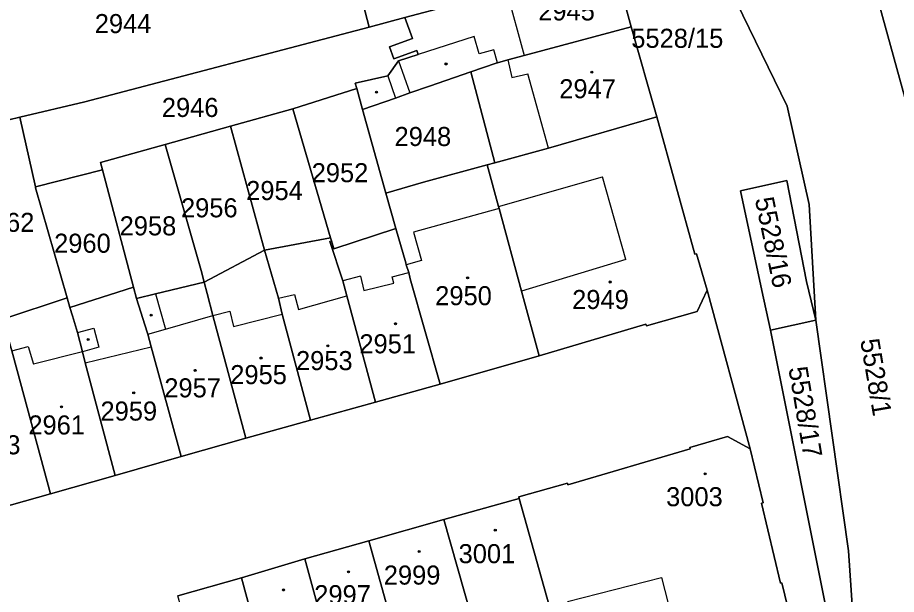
# Model space of a CAD drawing. Extents: x -596233 to -595156, y -1161235 to -1159375.
# Drawn here: x -595463.9 to -595385.4, y -1160708.7 to -1160657.3 of the extents above; entities that cross this region are included whole.
import ezdxf

# ---------------------------------------------------------------- set-up
doc = ezdxf.new("R2010")
doc.units = 0
for name, color, linetype in [('KN_CAR_KR', 7, 'Continuous'), ('KN_KULTURY', 7, 'Continuous'), ('KN_PARC_CIS_POZ', 7, 'Continuous'), ('KN_PARC_CIS_STAV', 7, 'Continuous'), ('KN_PARC_PLOCHA', 7, 'Continuous'), ('parcely_l', 7, 'Continuous')]:
    doc.layers.add(name, color=color, linetype=linetype)

msp = doc.modelspace()

# ---------------------------------------------------------------- linework, layer by layer
at = {"layer": 'KN_CAR_KR'}
for points in [[(-595420.24, -1160654.87), (-595418.65, -1160660.67)], [(-595423.13, -1160658.96), (-595428.12, -1160660.58)], [(-595422.68, -1160660.53), (-595423.13, -1160658.96)], [(-595421.36, -1160660.15), (-595422.68, -1160660.53)], [(-595421.02, -1160661.31), (-595421.36, -1160660.15)], [(-595429.86, -1160661.15), (-595428.87, -1160664.01)], [(-595420.1, -1160661.06), (-595419.75, -1160662.63)], [(-595419.75, -1160662.63), (-595418.31, -1160662.3)], [(-595416.49, -1160668.92), (-595418.31, -1160662.3)], [(-595430.84, -1160662.48), (-595430.15, -1160664.46)], [(-595420.94, -1160674.14), (-595411.65, -1160671.49)], [(-595409.56, -1160678.86), (-595411.65, -1160671.49)], [(-595420.89, -1160674.32), (-595428.52, -1160676.42)], [(-595428.52, -1160676.42), (-595427.82, -1160678.96)], [(-595427.82, -1160678.96), (-595429.18, -1160679.33)], [(-595409.56, -1160678.86), (-595418.88, -1160681.69)], [(-595433.28, -1160680.36), (-595434.85, -1160680.77)], [(-595433.28, -1160680.36), (-595432.96, -1160681.64)], [(-595430.43, -1160680.41), (-595428.96, -1160680.03)], [(-595430.29, -1160680.96), (-595430.43, -1160680.41)], [(-595432.96, -1160681.64), (-595430.29, -1160680.96)], [(-595451.57, -1160681.93), (-595450.69, -1160685.07)], [(-595440.59, -1160682.32), (-595439.17, -1160681.98)], [(-595439.17, -1160681.98), (-595438.79, -1160683.33)], [(-595438.79, -1160683.33), (-595434.49, -1160682.1)], [(-595446.44, -1160683.85), (-595444.95, -1160683.46)], [(-595444.95, -1160683.46), (-595444.6, -1160684.85)], [(-595450.69, -1160685.07), (-595446.44, -1160683.85)], [(-595444.6, -1160684.85), (-595440.27, -1160683.75)], [(-595458.54, -1160685.37), (-595457.09, -1160684.99)], [(-595457.09, -1160684.99), (-595456.63, -1160686.67)], [(-595452.27, -1160685.51), (-595450.69, -1160685.07)], [(-595464.39, -1160687.01), (-595462.93, -1160686.62)], [(-595462.93, -1160686.62), (-595462.46, -1160688.21)], [(-595456.63, -1160686.67), (-595458.1, -1160687.1)], [(-595457.85, -1160688.07), (-595451.96, -1160686.65)], [(-595458.1, -1160687.1), (-595462.46, -1160688.21)], [(-595414.79, -1160709.38), (-595406.39, -1160707.22)], [(-595406.39, -1160707.22), (-595404.83, -1160713.27)]]:
    msp.add_lwpolyline(points, dxfattribs=at)
at = {"layer": 'KN_KULTURY'}
for centre, radius in [((-595425.63, -1160661.42), 0.09), ((-595425.63, -1160661.42), 0.0398), ((-595412.61, -1160662.16), 0.09), ((-595412.61, -1160662.16), 0.0398), ((-595431.83, -1160663.93), 0.09), ((-595431.83, -1160663.93), 0.0398), ((-595423.7, -1160680.49), 0.09), ((-595423.7, -1160680.49), 0.0398), ((-595410.98, -1160680.87), 0.09), ((-595410.98, -1160680.87), 0.0398), ((-595451.96, -1160683.82), 0.09), ((-595451.96, -1160683.82), 0.0398), ((-595430.14, -1160684.59), 0.09), ((-595430.14, -1160684.59), 0.0398), ((-595457.59, -1160685.99), 0.09), ((-595457.59, -1160685.99), 0.0398), ((-595436.18, -1160686.56), 0.09), ((-595436.18, -1160686.56), 0.0398), ((-595442.15, -1160687.65), 0.09), ((-595442.15, -1160687.65), 0.0398), ((-595448.03, -1160688.75), 0.09), ((-595448.03, -1160688.75), 0.0398), ((-595453.52, -1160690.76), 0.09), ((-595453.52, -1160690.76), 0.0398), ((-595459.96, -1160692), 0.09), ((-595459.96, -1160692), 0.0398), ((-595402.49, -1160697.97), 0.09), ((-595402.49, -1160697.97), 0.0398), ((-595421.23, -1160703.01), 0.09), ((-595421.23, -1160703.01), 0.0398), ((-595428.02, -1160704.9), 0.09), ((-595428.02, -1160704.9), 0.0398), ((-595434.33, -1160706.72), 0.09), ((-595434.33, -1160706.72), 0.0398), ((-595440.14, -1160708.34), 0.09), ((-595440.14, -1160708.34), 0.0398)]:
    msp.add_circle(centre, radius, dxfattribs=at)
at = {"layer": 'KN_PARC_PLOCHA'}
for points in [[(-595372.46, -1160708.61), (-595394.62, -1160628.27), (-595399.34, -1160612.47), (-595409.37, -1160584.4), (-595416.28, -1160564.16), (-595427.75, -1160533.04), (-595463.86, -1160442.98)], [(-595463.86, -1160442.98), (-595427.75, -1160533.04), (-595416.28, -1160564.16), (-595409.37, -1160584.4), (-595399.34, -1160612.47), (-595394.62, -1160628.27), (-595372.46, -1160708.61)], [(-595385.27, -1160855.8), (-595388.63, -1160877.73), (-595389.33, -1160883.29), (-595389.54, -1160885.94), (-595388.59, -1160825.27), (-595388.08, -1160802.06), (-595387.96, -1160786.32), (-595383.76, -1160756.43), (-595388.71, -1160735.78), (-595388.44, -1160723.29), (-595389.68, -1160704.86), (-595392.6, -1160684.27), (-595393.2, -1160673.97), (-595395.18, -1160665.2), (-595403.64, -1160647.76)], [(-595403.64, -1160647.76), (-595395.18, -1160665.2), (-595393.2, -1160673.97), (-595392.6, -1160684.27), (-595393.44, -1160680.83), (-595395.2, -1160671.83), (-595399.33, -1160672.73), (-595397.42, -1160681.62), (-595396.64, -1160685.18), (-595391.3, -1160711.95)], [(-595394.56, -1160712.11), (-595395.63, -1160707.69), (-595395.76, -1160707.72), (-595397.46, -1160700.61), (-595397.32, -1160700.58), (-595398.46, -1160695.74), (-595402.3, -1160681.61), (-595403.26, -1160678.36), (-595403.42, -1160678.4), (-595406.81, -1160666.14), (-595409.09, -1160658.11), (-595410.68, -1160652.32)], [(-595466.77, -1160701.41), (-595460.96, -1160699.76), (-595455.19, -1160698.12), (-595449.28, -1160696.42), (-595443.5, -1160694.8), (-595437.72, -1160693.19), (-595431.93, -1160691.59), (-595426.14, -1160689.98), (-595417.3, -1160687.45), (-595407.78, -1160684.64), (-595407.74, -1160684.78), (-595403.21, -1160683.49), (-595402.3, -1160681.61), (-595398.46, -1160695.74), (-595400.5, -1160694.65), (-595403.87, -1160695.62), (-595403.84, -1160695.75), (-595414.75, -1160698.95), (-595414.78, -1160698.81), (-595419.13, -1160700.03), (-595419.09, -1160700.18), (-595425.84, -1160702.04), (-595432.53, -1160703.95), (-595438.23, -1160705.56), (-595443.88, -1160707.25), (-595449.59, -1160708.86)]]:
    msp.add_lwpolyline(points, dxfattribs=at)
for points in [[(-595410.68, -1160652.32), (-595420.24, -1160654.87), (-595421.22, -1160655.13), (-595425.22, -1160656.2), (-595429.3, -1160657.29), (-595432.49, -1160658.14), (-595433.77, -1160653.19), (-595436.71, -1160653.95), (-595437.21, -1160651.99), (-595434.27, -1160651.23), (-595435.56, -1160646.23), (-595428.51, -1160644.26), (-595428.1, -1160644.14), (-595425.24, -1160643.34), (-595414.02, -1160640.21)], [(-595432.49, -1160658.14), (-595457.87, -1160664.79), (-595463.69, -1160666.18), (-595469.62, -1160667.59), (-595472.18, -1160668.23), (-595474.68, -1160659.41), (-595475.17, -1160657.69), (-595475.29, -1160657.28), (-595435.56, -1160646.23), (-595434.27, -1160651.23), (-595437.21, -1160651.99), (-595436.71, -1160653.95), (-595433.77, -1160653.19)], [(-595409.09, -1160658.11), (-595418.65, -1160660.67), (-595420.1, -1160661.06), (-595421.02, -1160661.31), (-595421.14, -1160661.34), (-595423.41, -1160662.12), (-595427.11, -1160663.4), (-595428.87, -1160664.01), (-595430.15, -1160664.46), (-595433.08, -1160665.48), (-595433.6, -1160663.61), (-595433.73, -1160663.13), (-595430.84, -1160662.48), (-595429.86, -1160661.15), (-595428.12, -1160660.58), (-595428.25, -1160660.23), (-595430.29, -1160660.96), (-595430.67, -1160659.88), (-595428.63, -1160659.15), (-595429.3, -1160657.29), (-595425.22, -1160656.2), (-595421.22, -1160655.13), (-595420.24, -1160654.87), (-595410.68, -1160652.32)], [(-595433.6, -1160663.61), (-595439.31, -1160665.43), (-595444.87, -1160666.96), (-595450.71, -1160668.6), (-595456.48, -1160670.21), (-595456.31, -1160670.86), (-595462.3, -1160672.37), (-595463.69, -1160666.18), (-595457.87, -1160664.79), (-595432.49, -1160658.14), (-595429.3, -1160657.29), (-595428.63, -1160659.15), (-595430.67, -1160659.88), (-595430.29, -1160660.96), (-595428.25, -1160660.23), (-595428.12, -1160660.58), (-595429.86, -1160661.15), (-595430.84, -1160662.48), (-595433.73, -1160663.13)], [(-595406.81, -1160666.14), (-595416.49, -1160668.92), (-595421.28, -1160670.24), (-595423.41, -1160662.12), (-595421.14, -1160661.34), (-595421.02, -1160661.31), (-595420.1, -1160661.06), (-595418.65, -1160660.67), (-595409.09, -1160658.11)], [(-595421.28, -1160670.24), (-595421.95, -1160670.43), (-595427.65, -1160671.95), (-595431.01, -1160672.95), (-595433.08, -1160665.48), (-595430.15, -1160664.46), (-595428.87, -1160664.01), (-595427.11, -1160663.4), (-595423.41, -1160662.12)], [(-595433.08, -1160665.48), (-595431.01, -1160672.95), (-595430.11, -1160676.1), (-595435.64, -1160677.91), (-595435.87, -1160677.2), (-595435.96, -1160676.92), (-595439.31, -1160665.43), (-595433.6, -1160663.61)], [(-595435.96, -1160676.92), (-595441.85, -1160678.03), (-595444.87, -1160666.96), (-595439.31, -1160665.43)], [(-595462.3, -1160672.37), (-595462.28, -1160672.47), (-595459.46, -1160682.29), (-595465.21, -1160684.18), (-595468.22, -1160673.81), (-595469.62, -1160667.59), (-595463.69, -1160666.18)], [(-595402.3, -1160681.61), (-595403.21, -1160683.49), (-595407.74, -1160684.78), (-595407.78, -1160684.64), (-595417.3, -1160687.45), (-595418.88, -1160681.69), (-595420.89, -1160674.32), (-595420.94, -1160674.14), (-595421.95, -1160670.43), (-595421.28, -1160670.24), (-595416.49, -1160668.92), (-595406.81, -1160666.14), (-595403.42, -1160678.4), (-595403.26, -1160678.36)], [(-595441.85, -1160678.03), (-595447.23, -1160680.87), (-595447.49, -1160679.83), (-595450.71, -1160668.6), (-595444.87, -1160666.96)], [(-595447.23, -1160680.87), (-595451.57, -1160681.93), (-595453.28, -1160682.35), (-595453.55, -1160681.34), (-595456.31, -1160670.86), (-595456.48, -1160670.21), (-595450.71, -1160668.6), (-595447.49, -1160679.83)], [(-595453.55, -1160681.34), (-595459.21, -1160683.15), (-595459.46, -1160682.29), (-595462.28, -1160672.47), (-595462.3, -1160672.37), (-595456.31, -1160670.86)], [(-595417.3, -1160687.45), (-595426.14, -1160689.98), (-595428.82, -1160680.59), (-595428.96, -1160680.03), (-595429.18, -1160679.33), (-595429.23, -1160679.17), (-595430.11, -1160676.1), (-595431.01, -1160672.95), (-595427.65, -1160671.95), (-595421.95, -1160670.43), (-595420.94, -1160674.14), (-595420.89, -1160674.32), (-595418.88, -1160681.69)], [(-595392.6, -1160684.27), (-595396.64, -1160685.18), (-595397.42, -1160681.62), (-595399.33, -1160672.73), (-595395.2, -1160671.83), (-595393.44, -1160680.83)], [(-595426.14, -1160689.98), (-595431.93, -1160691.59), (-595434.49, -1160682.1), (-595434.85, -1160680.77), (-595436.01, -1160677.25), (-595435.87, -1160677.2), (-595435.64, -1160677.91), (-595430.11, -1160676.1), (-595429.23, -1160679.17), (-595429.18, -1160679.33), (-595428.96, -1160680.03), (-595428.82, -1160680.59)], [(-595435.87, -1160677.2), (-595436.01, -1160677.25), (-595434.85, -1160680.77), (-595434.49, -1160682.1), (-595431.93, -1160691.59), (-595437.72, -1160693.19), (-595440.27, -1160683.75), (-595440.59, -1160682.32), (-595441.85, -1160678.03), (-595435.96, -1160676.92)], [(-595437.72, -1160693.19), (-595443.5, -1160694.8), (-595446.44, -1160683.85), (-595446.97, -1160681.9), (-595447.23, -1160680.87), (-595441.85, -1160678.03), (-595440.59, -1160682.32), (-595440.27, -1160683.75)], [(-595443.5, -1160694.8), (-595449.28, -1160696.42), (-595451.96, -1160686.65), (-595452.27, -1160685.51), (-595452.32, -1160685.33), (-595453.28, -1160682.35), (-595451.57, -1160681.93), (-595447.23, -1160680.87), (-595446.97, -1160681.9), (-595446.44, -1160683.85)], [(-595453.28, -1160682.35), (-595452.32, -1160685.33), (-595452.27, -1160685.51), (-595451.96, -1160686.65), (-595449.28, -1160696.42), (-595455.19, -1160698.12), (-595457.85, -1160688.07), (-595458.1, -1160687.1), (-595458.54, -1160685.37), (-595459, -1160683.88), (-595459.21, -1160683.15), (-595453.55, -1160681.34)], [(-595459.21, -1160683.15), (-595459, -1160683.88), (-595458.54, -1160685.37), (-595458.1, -1160687.1), (-595457.85, -1160688.07), (-595455.19, -1160698.12), (-595460.96, -1160699.76), (-595463.92, -1160688.76), (-595464.39, -1160687.01), (-595465.03, -1160684.8), (-595465.21, -1160684.18), (-595459.46, -1160682.29)], [(-595388.71, -1160735.78), (-595390.79, -1160727.28), (-595390.57, -1160723.5), (-595391.3, -1160711.95), (-595396.64, -1160685.18), (-595392.6, -1160684.27), (-595389.68, -1160704.86), (-595388.44, -1160723.29)], [(-595460.96, -1160699.76), (-595466.77, -1160701.41), (-595469.44, -1160691.87), (-595469.83, -1160690.46), (-595470.29, -1160688.87), (-595470.84, -1160686.48), (-595465.03, -1160684.8), (-595464.39, -1160687.01), (-595463.92, -1160688.76)], [(-595398.46, -1160695.74), (-595397.32, -1160700.58), (-595397.46, -1160700.61), (-595395.76, -1160707.72), (-595395.63, -1160707.69), (-595394.56, -1160712.11), (-595394.68, -1160712.14), (-595400.27, -1160713.59), (-595406.54, -1160715.22), (-595414.26, -1160717.39), (-595415.35, -1160713.52), (-595416.06, -1160710.97), (-595416.41, -1160709.72), (-595419.09, -1160700.18), (-595419.13, -1160700.03), (-595414.78, -1160698.81), (-595414.75, -1160698.95), (-595403.84, -1160695.75), (-595403.87, -1160695.62), (-595400.5, -1160694.65)], [(-595415.35, -1160713.52), (-595418.62, -1160714.44), (-595421.95, -1160715.63), (-595422.75, -1160712.85), (-595425.84, -1160702.04), (-595419.09, -1160700.18), (-595416.41, -1160709.72), (-595416.06, -1160710.97)], [(-595421.95, -1160715.63), (-595425.44, -1160716.52), (-595425.15, -1160717.74), (-595426.19, -1160717.99), (-595425.88, -1160719.34), (-595428.1, -1160719.86), (-595428.79, -1160717.38), (-595429.42, -1160715.09), (-595429.85, -1160713.56), (-595432.53, -1160703.95), (-595425.84, -1160702.04), (-595422.75, -1160712.85)], [(-595428.1, -1160719.86), (-595433.87, -1160721.53), (-595434.59, -1160718.89), (-595434.74, -1160718.34), (-595435.19, -1160716.69), (-595438.23, -1160705.56), (-595432.53, -1160703.95), (-595429.85, -1160713.56), (-595429.42, -1160715.09), (-595428.79, -1160717.38)], [(-595433.87, -1160721.53), (-595432.48, -1160726.62), (-595432.31, -1160727.18), (-595437.99, -1160728.5), (-595439.39, -1160723.85), (-595440.91, -1160718.24), (-595441.3, -1160716.79), (-595443.88, -1160707.25), (-595438.23, -1160705.56), (-595435.19, -1160716.69), (-595434.74, -1160718.34), (-595434.59, -1160718.89)], [(-595437.99, -1160728.5), (-595444.19, -1160728.23), (-595446.9, -1160718.37), (-595449.59, -1160708.86), (-595443.88, -1160707.25), (-595441.3, -1160716.79), (-595440.91, -1160718.24), (-595439.39, -1160723.85)]]:
    msp.add_lwpolyline(points, close=True, dxfattribs=at)
at = {"layer": 'parcely_l'}
for points in [[(-595463.86, -1160442.98), (-595427.75, -1160533.04), (-595416.28, -1160564.16), (-595409.37, -1160584.4), (-595399.34, -1160612.47), (-595394.62, -1160628.27), (-595372.46, -1160708.61), (-595368.77, -1160707.68)], [(-595425.82, -1160575.48), (-595419.59, -1160592.81), (-595408.31, -1160622.95), (-595403.64, -1160647.76), (-595395.18, -1160665.2), (-595393.2, -1160673.97), (-595392.6, -1160684.27)], [(-595435.56, -1160646.23), (-595434.27, -1160651.23), (-595437.21, -1160651.99), (-595436.71, -1160653.95), (-595433.77, -1160653.19), (-595432.49, -1160658.14)], [(-595410.68, -1160652.32), (-595420.24, -1160654.87), (-595421.22, -1160655.13), (-595425.22, -1160656.2), (-595429.3, -1160657.29)], [(-595409.09, -1160658.11), (-595410.68, -1160652.32)], [(-595429.3, -1160657.29), (-595428.63, -1160659.15), (-595430.67, -1160659.88), (-595430.29, -1160660.96), (-595428.25, -1160660.23), (-595428.12, -1160660.58), (-595429.86, -1160661.15), (-595430.84, -1160662.48), (-595433.73, -1160663.13), (-595433.6, -1160663.61)], [(-595432.49, -1160658.14), (-595429.3, -1160657.29)], [(-595463.69, -1160666.18), (-595457.87, -1160664.79), (-595432.49, -1160658.14)], [(-595423.41, -1160662.12), (-595421.14, -1160661.34), (-595421.02, -1160661.31), (-595420.1, -1160661.06), (-595418.65, -1160660.67), (-595409.09, -1160658.11)], [(-595406.81, -1160666.14), (-595409.09, -1160658.11)], [(-595433.08, -1160665.48), (-595430.15, -1160664.46), (-595428.87, -1160664.01), (-595427.11, -1160663.4), (-595423.41, -1160662.12)], [(-595423.41, -1160662.12), (-595421.28, -1160670.24)], [(-595439.31, -1160665.43), (-595433.6, -1160663.61)], [(-595433.6, -1160663.61), (-595433.08, -1160665.48)], [(-595444.87, -1160666.96), (-595439.31, -1160665.43)], [(-595439.31, -1160665.43), (-595435.96, -1160676.92)], [(-595433.08, -1160665.48), (-595431.01, -1160672.95)], [(-595469.62, -1160667.59), (-595463.69, -1160666.18)], [(-595463.69, -1160666.18), (-595462.3, -1160672.37)], [(-595421.28, -1160670.24), (-595416.49, -1160668.92), (-595406.81, -1160666.14)], [(-595402.3, -1160681.61), (-595403.26, -1160678.36), (-595403.42, -1160678.4), (-595406.81, -1160666.14)], [(-595450.71, -1160668.6), (-595444.87, -1160666.96)], [(-595441.85, -1160678.03), (-595444.87, -1160666.96)], [(-595456.31, -1160670.86), (-595456.48, -1160670.21), (-595450.71, -1160668.6)], [(-595447.23, -1160680.87), (-595447.49, -1160679.83), (-595450.71, -1160668.6)], [(-595456.31, -1160670.86), (-595462.3, -1160672.37)], [(-595453.55, -1160681.34), (-595456.31, -1160670.86)], [(-595431.01, -1160672.95), (-595427.65, -1160671.95), (-595421.95, -1160670.43)], [(-595421.28, -1160670.24), (-595421.95, -1160670.43)], [(-595421.95, -1160670.43), (-595420.94, -1160674.14), (-595420.89, -1160674.32), (-595418.88, -1160681.69), (-595417.3, -1160687.45)], [(-595462.3, -1160672.37), (-595462.28, -1160672.47), (-595459.46, -1160682.29)], [(-595392.6, -1160684.27), (-595393.44, -1160680.83), (-595395.2, -1160671.83), (-595399.33, -1160672.73), (-595397.42, -1160681.62), (-595396.64, -1160685.18)], [(-595430.11, -1160676.1), (-595431.01, -1160672.95)], [(-595435.87, -1160677.2), (-595435.64, -1160677.91), (-595430.11, -1160676.1)], [(-595426.14, -1160689.98), (-595428.82, -1160680.59), (-595428.96, -1160680.03), (-595429.18, -1160679.33), (-595429.23, -1160679.17), (-595430.11, -1160676.1)], [(-595435.96, -1160676.92), (-595441.85, -1160678.03)], [(-595431.93, -1160691.59), (-595434.49, -1160682.1), (-595434.85, -1160680.77), (-595436.01, -1160677.25), (-595435.87, -1160677.2)], [(-595435.87, -1160677.2), (-595435.96, -1160676.92)], [(-595441.85, -1160678.03), (-595447.23, -1160680.87)], [(-595437.72, -1160693.19), (-595440.27, -1160683.75), (-595440.59, -1160682.32), (-595441.85, -1160678.03)], [(-595447.23, -1160680.87), (-595451.57, -1160681.93), (-595453.28, -1160682.35)], [(-595447.23, -1160680.87), (-595446.97, -1160681.9), (-595446.44, -1160683.85), (-595443.5, -1160694.8)], [(-595453.55, -1160681.34), (-595459.21, -1160683.15)], [(-595453.28, -1160682.35), (-595453.55, -1160681.34)], [(-595417.3, -1160687.45), (-595407.78, -1160684.64), (-595407.74, -1160684.78), (-595403.21, -1160683.49), (-595402.3, -1160681.61)], [(-595398.46, -1160695.74), (-595402.3, -1160681.61)], [(-595459.46, -1160682.29), (-595465.21, -1160684.18)], [(-595459.46, -1160682.29), (-595459.21, -1160683.15)], [(-595449.28, -1160696.42), (-595451.96, -1160686.65), (-595452.27, -1160685.51), (-595452.32, -1160685.33), (-595453.28, -1160682.35)], [(-595459.21, -1160683.15), (-595459, -1160683.88), (-595458.54, -1160685.37), (-595458.1, -1160687.1), (-595457.85, -1160688.07), (-595455.19, -1160698.12)], [(-595396.64, -1160685.18), (-595392.6, -1160684.27)], [(-595388.71, -1160735.78), (-595388.44, -1160723.29), (-595389.68, -1160704.86), (-595392.6, -1160684.27)], [(-595465.03, -1160684.8), (-595464.39, -1160687.01), (-595463.92, -1160688.76), (-595460.96, -1160699.76)], [(-595396.64, -1160685.18), (-595391.3, -1160711.95), (-595390.57, -1160723.5), (-595390.79, -1160727.28)], [(-595417.3, -1160687.45), (-595426.14, -1160689.98)], [(-595426.14, -1160689.98), (-595431.93, -1160691.59)], [(-595437.72, -1160693.19), (-595431.93, -1160691.59)], [(-595443.5, -1160694.8), (-595437.72, -1160693.19)], [(-595449.28, -1160696.42), (-595443.5, -1160694.8)], [(-595398.46, -1160695.74), (-595400.5, -1160694.65), (-595403.87, -1160695.62), (-595403.84, -1160695.75), (-595414.75, -1160698.95), (-595414.78, -1160698.81), (-595419.13, -1160700.03), (-595419.09, -1160700.18)], [(-595394.68, -1160712.14), (-595394.56, -1160712.11), (-595395.63, -1160707.69), (-595395.76, -1160707.72), (-595397.46, -1160700.61), (-595397.32, -1160700.58), (-595398.46, -1160695.74)], [(-595455.19, -1160698.12), (-595449.28, -1160696.42)], [(-595455.19, -1160698.12), (-595460.96, -1160699.76)], [(-595460.96, -1160699.76), (-595466.77, -1160701.41)], [(-595425.84, -1160702.04), (-595419.09, -1160700.18)], [(-595419.09, -1160700.18), (-595416.41, -1160709.72), (-595416.06, -1160710.97), (-595415.35, -1160713.52)], [(-595425.84, -1160702.04), (-595432.53, -1160703.95)], [(-595421.95, -1160715.63), (-595422.75, -1160712.85), (-595425.84, -1160702.04)], [(-595438.23, -1160705.56), (-595432.53, -1160703.95)], [(-595432.53, -1160703.95), (-595429.85, -1160713.56), (-595429.42, -1160715.09), (-595428.79, -1160717.38), (-595428.1, -1160719.86)], [(-595438.23, -1160705.56), (-595443.88, -1160707.25)], [(-595433.87, -1160721.53), (-595434.59, -1160718.89), (-595434.74, -1160718.34), (-595435.19, -1160716.69), (-595438.23, -1160705.56)], [(-595449.59, -1160708.86), (-595443.88, -1160707.25)], [(-595443.88, -1160707.25), (-595441.3, -1160716.79), (-595440.91, -1160718.24), (-595439.39, -1160723.85), (-595437.99, -1160728.5)]]:
    msp.add_lwpolyline(points, dxfattribs=at)

# ---------------------------------------------------------------- texts
at = {"layer": 'KN_PARC_CIS_POZ'}
for s, p in [('2944', (-595456.9966, -1160658.67)), ('5528/15', (-595409.0866, -1160659.98)), ('2946', (-595451.0066, -1160666.15)), ('2948', (-595430.2266, -1160668.74)), ('2952', (-595437.6266, -1160671.97)), ('2954', (-595443.4766, -1160673.56)), ('2956', (-595449.2966, -1160675.1)), ('2962', (-595467.4466, -1160676.4)), ('2958', (-595454.7766, -1160676.71)), ('2960', (-595460.6266, -1160678.26))]:
    msp.add_text(s, height=1.7, dxfattribs=at).set_placement(p)
for s, rotation, p in [('5528/16', 281.717854, (-595398.0608, -1160673.4715)), ('5528/1', 279.653295, (-595388.6477, -1160686.0616)), ('5528/17', 279.651976, (-595395.0601, -1160688.5536))]:
    msp.add_text(s, height=1.7, rotation=rotation, dxfattribs=at).set_placement(p)
at = {"layer": 'KN_PARC_CIS_STAV'}
for s, p in [('2945', (-595417.3966, -1160657.54)), ('2947', (-595415.5166, -1160664.48)), ('2950', (-595426.5966, -1160682.94)), ('2949', (-595414.3666, -1160683.28)), ('2951', (-595433.3666, -1160687.23)), ('2953', (-595439.0266, -1160688.73)), ('2955', (-595444.8966, -1160689.98)), ('2957', (-595450.7866, -1160691.16)), ('2959', (-595456.4866, -1160693.23)), ('2961', (-595462.9266, -1160694.47)), ('2963', (-595468.6866, -1160696.24)), ('3003', (-595405.9766, -1160700.87)), ('3001', (-595424.5066, -1160705.95)), ('2999', (-595431.1866, -1160707.86)), ('2997', (-595437.3966, -1160709.61))]:
    msp.add_text(s, height=1.7, dxfattribs=at).set_placement(p)

doc.saveas('drawing.dxf')
